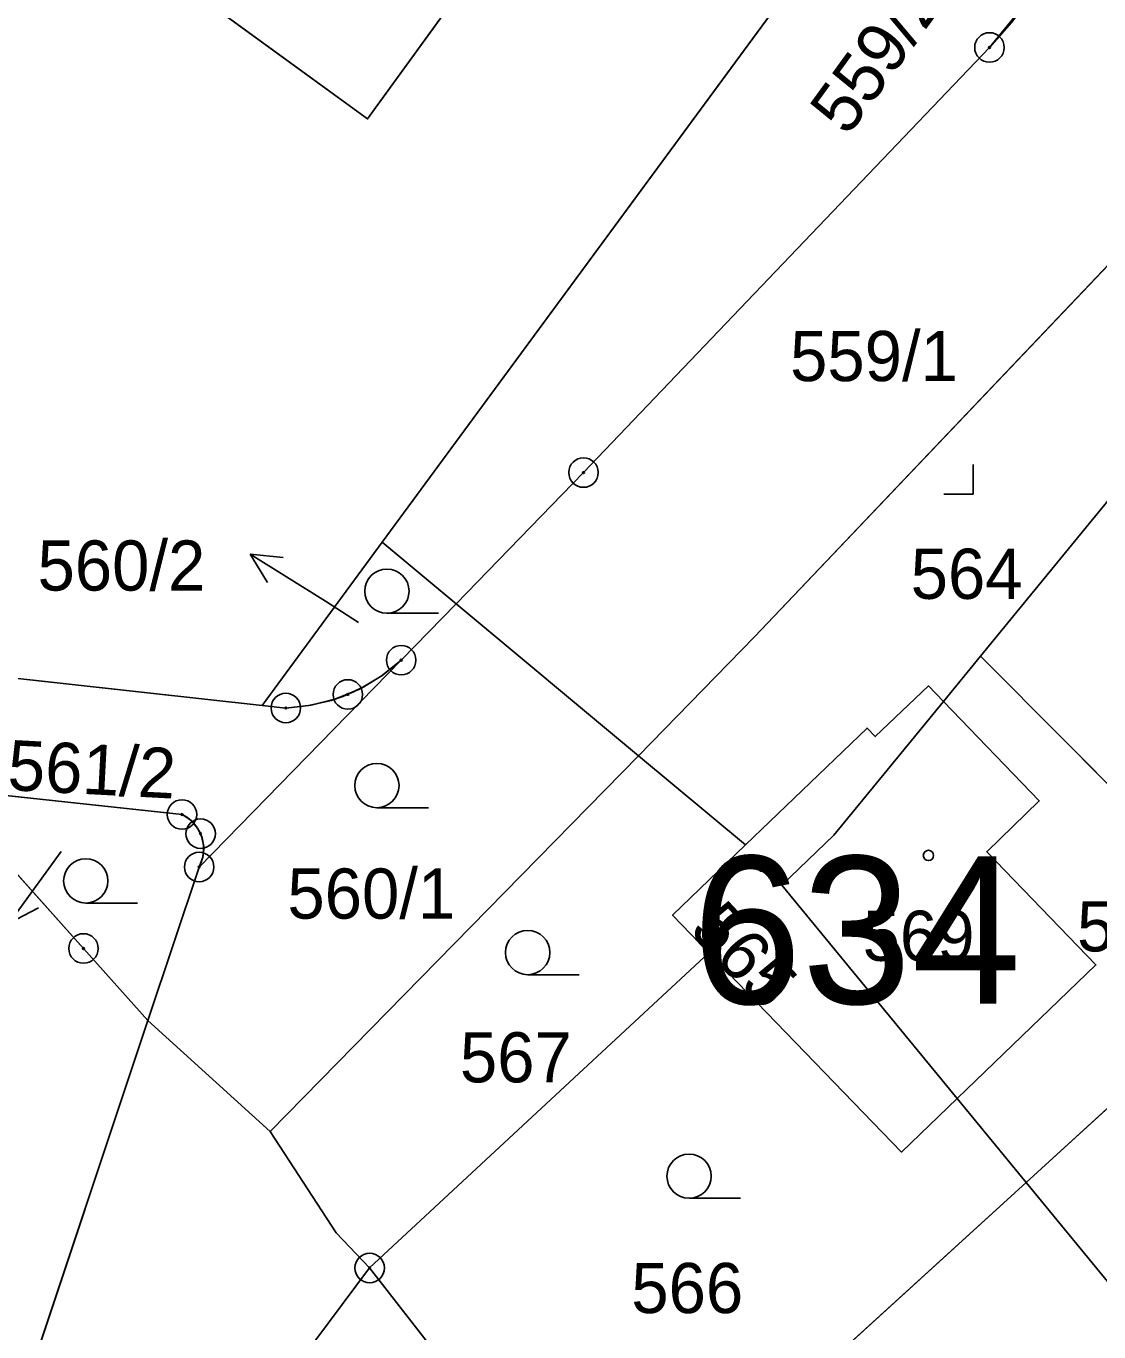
# Model space of a CAD drawing. Extents: x -689422 to -685210, y -987725 to -982160.
# Drawn here: x -687405.87 to -687369.51, y -985440.02 to -985395.76 of the extents above; entities that cross this region are included whole.
import ezdxf

# ---------------------------------------------------------------- set-up
doc = ezdxf.new("R2010")
doc.units = 0
for name, color, linetype in [('KN_Budovy', 7, 'Continuous'), ('KN_Budovy_cisla_domovni', 7, 'Continuous'), ('KN_Hranice_parcel', 7, 'Continuous'), ('KN_Parcelni cisla', 7, 'Continuous'), ('KN_Parcelni cisla_sipky', 7, 'Continuous'), ('KN_Polygon parcely', 7, 'Continuous'), ('KN_POZEMKY_OSTATNI PLOCHA', 7, 'Continuous'), ('KN_POZEMKY_TTP', 7, 'Continuous'), ('KN_POZEMKY_ZAHRADA', 7, 'Continuous'), ('KN_POZEMKY_ZASTAVENA PLOCHA', 7, 'Continuous'), ('KN_VYUZITI_13_zastavena plocha_zboreniste', 7, 'Continuous'), ('KN_VYUZITI_17_ostatni plocha_ostatni komunikace', 7, 'Continuous'), ('KN_VYUZITI_26_ostatni plocha_jina plocha', 7, 'Continuous'), ('KN_VYUZITI_27_ostatni plocha_neplodna puda', 7, 'Continuous'), ('KN_Značky bodu BP', 7, 'Continuous'), ('KN_Značky budov', 7, 'Continuous'), ('KN_Značky kultur', 7, 'Continuous')]:
    doc.layers.add(name, color=color, linetype=linetype)

msp = doc.modelspace()

# ---------------------------------------------------------------- linework, layer by layer
at = {"layer": 'KN_Budovy'}
for points in [[(-687387.91, -985390.08), (-687418.81, -985367.59), (-687425.23, -985376.41), (-687394.3, -985398.9)], [(-687369.61, -985427.58), (-687373.31, -985423.74), (-687371.53, -985422.02), (-687374.78, -985418.65), (-687375.29, -985418.12), (-687377.09, -985419.84), (-687377.37, -985419.55), (-687381.49, -985423.51), (-687383.96, -985425.89), (-687382.73, -985427.17), (-687376.2, -985433.92), (-687374.31, -985432.11)]]:
    msp.add_lwpolyline(points, close=True, dxfattribs=at)
at = {"layer": 'KN_Hranice_parcel'}
for p, q in [((-687373.64, -985385.83), (-687393.8, -985413.25)), ((-687373.22, -985396.48), (-687386.98, -985410.89)), ((-687386.98, -985410.89), (-687391.3, -985415.34)), ((-687393.8, -985413.25), (-687397.87, -985418.78)), ((-687393.8, -985413.25), (-687391.3, -985415.34)), ((-687391.3, -985415.34), (-687393.16, -985417.25)), ((-687391.3, -985415.34), (-687385.12, -985420.49)), ((-687381.18, -985416.46), (-687385.12, -985420.49)), ((-687415.88, -985416.8), (-687397.87, -985418.78)), ((-687374.78, -985418.65), (-687373.52, -985417.11)), ((-687393.16, -985417.25), (-687400.01, -985424.26)), ((-687397.87, -985418.78), (-687397.07, -985418.87)), ((-687381.49, -985423.51), (-687377.37, -985419.55)), ((-687385.12, -985420.49), (-687397.6, -985433.22)), ((-687385.12, -985420.49), (-687381.49, -985423.51)), ((-687408.78, -985421.6), (-687400.59, -985422.48)), ((-687383.96, -985425.89), (-687381.49, -985423.51)), ((-687400.01, -985424.26), (-687401.75, -985429.46)), ((-687382.73, -985427.17), (-687383.96, -985425.89)), ((-687394.23, -985437.85), (-687382.73, -985427.17)), ((-687363.5, -985427.21), (-687371.98, -985434.95)), ((-687401.75, -985429.46), (-687397.6, -985433.22)), ((-687371.98, -985434.95), (-687374.31, -985432.11)), ((-687371.98, -985434.95), (-687386.31, -985448.01)), ((-687371.98, -985434.95), (-687368.8, -985438.82)), ((-687394.23, -985437.85), (-687396.09, -985440.33)), ((-687386.31, -985448.01), (-687394.23, -985437.85))]:
    msp.add_line(p, q, dxfattribs=at)
for points in [[(-687418.81, -985367.59), (-687387.91, -985390.08), (-687394.3, -985398.9), (-687425.23, -985376.41), (-687418.81, -985367.59)], [(-687369.66, -985388.65), (-687369.802, -985389.769), (-687370.043, -985390.871), (-687370.381, -985391.948), (-687370.707, -985392.758), (-687371.209, -985393.769), (-687371.798, -985394.731), (-687372.47, -985395.637), (-687373.22, -985396.48)], [(-687360.28, -985403.43), (-687363.69, -985398.06), (-687381.18, -985416.46)], [(-687373.52, -985417.11), (-687369.41, -985412.1), (-687365.09, -985406.85), (-687360.28, -985403.43)], [(-687373.52, -985417.11), (-687370.68, -985419.97), (-687363.5, -985427.21)], [(-687397.07, -985418.87), (-687396.293, -985418.79), (-687395.533, -985418.611), (-687395.141, -985418.478), (-687394.43, -985418.154), (-687393.766, -985417.743), (-687393.16, -985417.25)], [(-687377.37, -985419.55), (-687377.09, -985419.84), (-687375.29, -985418.12), (-687374.78, -985418.65)], [(-687374.31, -985432.11), (-687380.26, -985424.87), (-687378.5, -985423.18), (-687374.78, -985418.65)], [(-687374.78, -985418.65), (-687371.53, -985422.02), (-687373.31, -985423.74), (-687369.61, -985427.58), (-687374.31, -985432.11)], [(-687401.75, -985429.46), (-687403.93, -985427.02), (-687408.78, -985421.6)], [(-687400.59, -985422.48), (-687400.29, -985422.677), (-687400.056, -985422.95), (-687399.927, -985423.215), (-687399.856, -985423.566), (-687399.884, -985423.924), (-687400.01, -985424.26)], [(-687382.73, -985427.17), (-687376.2, -985433.92), (-687374.31, -985432.11)], [(-687423.04, -985468), (-687413.2, -985453.71), (-687405.99, -985442.19), (-687401.75, -985429.46)], [(-687397.6, -985433.22), (-687395.37, -985436.66), (-687394.23, -985437.85)]]:
    msp.add_lwpolyline(points, dxfattribs=at)
at = {"layer": 'KN_Parcelni cisla_sipky'}
for p, q in [((-687395.73, -985415.25), (-687398.275, -985413.66)), ((-687398.275, -985413.66), (-687397.16, -985413.766)), ((-687398.275, -985413.66), (-687397.691, -985414.615)), ((-687394.61, -985415.97), (-687395.73, -985415.25)), ((-687404.69, -985423.73), (-687406.454, -985426.158)), ((-687406.454, -985426.158), (-687405.46, -985425.642))]:
    msp.add_line(p, q, dxfattribs=at)
at = {"layer": 'KN_Polygon parcely'}
for points in [[(-687393.8, -985413.25), (-687373.64, -985385.83), (-687418.78, -985353.89), (-687433.81, -985373.74), (-687446.58, -985390.53), (-687415.88, -985416.8), (-687397.87, -985418.78)], [(-687418.81, -985367.59), (-687387.91, -985390.08), (-687394.3, -985398.9), (-687425.23, -985376.41)], [(-687418.81, -985367.59), (-687425.23, -985376.41), (-687394.3, -985398.9), (-687387.91, -985390.08)], [(-687373.64, -985385.83), (-687393.8, -985413.25), (-687391.3, -985415.34), (-687386.98, -985410.89), (-687373.22, -985396.48), (-687372.47, -985395.637), (-687371.798, -985394.731), (-687371.208, -985393.769), (-687370.812, -985392.991), (-687370.38, -985391.948), (-687370.043, -985390.872), (-687369.802, -985389.769), (-687369.66, -985388.65)], [(-687386.98, -985410.89), (-687391.3, -985415.34), (-687385.12, -985420.49), (-687381.18, -985416.46), (-687363.69, -985398.06), (-687360.28, -985403.43), (-687359.67, -985397.78), (-687364.26, -985393.59), (-687369.66, -985388.65), (-687369.802, -985389.769), (-687370.043, -985390.871), (-687370.381, -985391.948), (-687370.707, -985392.758), (-687371.209, -985393.769), (-687371.798, -985394.731), (-687372.47, -985395.637), (-687373.22, -985396.48)], [(-687363.69, -985398.06), (-687381.18, -985416.46), (-687385.12, -985420.49), (-687381.49, -985423.51), (-687377.37, -985419.55), (-687377.09, -985419.84), (-687375.29, -985418.12), (-687374.78, -985418.65), (-687373.52, -985417.11), (-687369.41, -985412.1), (-687365.09, -985406.85), (-687360.28, -985403.43)], [(-687373.52, -985417.11), (-687370.68, -985419.97), (-687363.5, -985427.21), (-687351.32, -985414.36), (-687352.84, -985412.5), (-687360.28, -985403.43), (-687365.09, -985406.85), (-687369.41, -985412.1)], [(-687393.8, -985413.25), (-687397.87, -985418.78), (-687397.07, -985418.87), (-687396.293, -985418.79), (-687395.533, -985418.611), (-687395.141, -985418.478), (-687394.43, -985418.154), (-687393.766, -985417.743), (-687393.16, -985417.25), (-687391.3, -985415.34)], [(-687393.16, -985417.25), (-687400.01, -985424.26), (-687401.75, -985429.46), (-687397.6, -985433.22), (-687385.12, -985420.49), (-687391.3, -985415.34)], [(-687410.49, -985421.41), (-687408.78, -985421.6), (-687400.59, -985422.48), (-687400.29, -985422.677), (-687400.056, -985422.95), (-687399.927, -985423.215), (-687399.856, -985423.566), (-687399.884, -985423.924), (-687400.01, -985424.26), (-687393.16, -985417.25), (-687393.766, -985417.743), (-687394.43, -985418.154), (-687394.802, -985418.337), (-687395.533, -985418.612), (-687396.293, -985418.79), (-687397.07, -985418.87), (-687397.87, -985418.78), (-687415.88, -985416.8)], [(-687369.61, -985427.58), (-687374.31, -985432.11), (-687371.98, -985434.95), (-687363.5, -985427.21), (-687370.68, -985419.97), (-687373.52, -985417.11), (-687374.78, -985418.65), (-687371.53, -985422.02), (-687373.31, -985423.74)], [(-687374.31, -985432.11), (-687380.26, -985424.87), (-687378.5, -985423.18), (-687374.78, -985418.65), (-687375.29, -985418.12), (-687377.09, -985419.84), (-687377.37, -985419.55), (-687381.49, -985423.51), (-687383.96, -985425.89), (-687382.73, -985427.17), (-687376.2, -985433.92)], [(-687374.78, -985418.65), (-687378.5, -985423.18), (-687380.26, -985424.87), (-687374.31, -985432.11), (-687369.61, -985427.58), (-687373.31, -985423.74), (-687371.53, -985422.02)], [(-687395.37, -985436.66), (-687394.23, -985437.85), (-687382.73, -985427.17), (-687383.96, -985425.89), (-687381.49, -985423.51), (-687385.12, -985420.49), (-687397.6, -985433.22)], [(-687436.74, -985457.25), (-687423.04, -985468), (-687413.2, -985453.71), (-687405.99, -985442.19), (-687401.75, -985429.46), (-687403.93, -985427.02), (-687408.78, -985421.6), (-687409.38, -985422.36), (-687419.04, -985434.58)], [(-687401.75, -985429.46), (-687400.01, -985424.26), (-687399.884, -985423.924), (-687399.855, -985423.566), (-687399.907, -985423.276), (-687400.056, -985422.95), (-687400.29, -985422.677), (-687400.59, -985422.48), (-687408.78, -985421.6), (-687403.93, -985427.02)], [(-687374.31, -985432.11), (-687376.2, -985433.92), (-687382.73, -985427.17), (-687394.23, -985437.85), (-687386.31, -985448.01), (-687371.98, -985434.95)], [(-687363.5, -985427.21), (-687371.98, -985434.95), (-687368.8, -985438.82), (-687367.07, -985437.36), (-687363.49, -985434.34), (-687358.19, -985430.18)], [(-687401.75, -985429.46), (-687405.99, -985442.19), (-687413.2, -985453.71), (-687423.04, -985468), (-687437.49, -985488.98), (-687445.36, -985493.6), (-687454.19, -985491.29), (-687459.79, -985486.64), (-687466.58, -985491.4), (-687461.69, -985496.44), (-687454.73, -985501.49), (-687444.21, -985509.12), (-687431.9, -985490.56), (-687429.6, -985487.11), (-687417.65, -985469.16), (-687408, -985456.17), (-687396.09, -985440.33), (-687394.23, -985437.85), (-687395.37, -985436.66), (-687397.6, -985433.22)], [(-687362.36, -985446.12), (-687363.16, -985445.22), (-687368.8, -985438.82), (-687371.98, -985434.95), (-687386.31, -985448.01), (-687378.42, -985459.5)], [(-687386.31, -985448.01), (-687394.23, -985437.85), (-687396.09, -985440.33), (-687363.85, -985484.21), (-687361.68, -985482.54), (-687378.42, -985459.5)]]:
    msp.add_lwpolyline(points, close=True, dxfattribs=at)
at = {"layer": 'KN_POZEMKY_OSTATNI PLOCHA'}
for p, q in [((-687393.8, -985413.25), (-687373.64, -985385.83)), ((-687373.22, -985396.48), (-687371.834, -985394.784)), ((-687371.834, -985394.784), (-687373.22, -985396.48)), ((-687386.98, -985410.89), (-687373.22, -985396.48)), ((-687373.22, -985396.48), (-687386.98, -985410.89)), ((-687373.22, -985396.48), (-687373.22, -985396.48)), ((-687363.69, -985398.06), (-687381.18, -985416.46)), ((-687391.3, -985415.34), (-687386.98, -985410.89)), ((-687386.98, -985410.89), (-687391.3, -985415.34)), ((-687391.3, -985415.34), (-687393.8, -985413.25)), ((-687385.12, -985420.49), (-687391.3, -985415.34)), ((-687381.18, -985416.46), (-687385.12, -985420.49)), ((-687374.78, -985418.65), (-687373.52, -985417.11)), ((-687373.52, -985417.11), (-687370.68, -985419.97)), ((-687371.53, -985422.02), (-687374.78, -985418.65)), ((-687370.68, -985419.97), (-687363.5, -985427.21)), ((-687373.31, -985423.74), (-687371.53, -985422.02)), ((-687369.61, -985427.58), (-687373.31, -985423.74)), ((-687371.98, -985434.95), (-687363.5, -985427.21)), ((-687363.5, -985427.21), (-687371.98, -985434.95)), ((-687374.31, -985432.11), (-687369.61, -985427.58)), ((-687371.98, -985434.95), (-687374.31, -985432.11)), ((-687368.8, -985438.82), (-687371.98, -985434.95)), ((-687396.09, -985440.33), (-687394.23, -985437.85)), ((-687394.23, -985437.85), (-687386.31, -985448.01))]:
    msp.add_line(p, q, dxfattribs=at)
at = {"layer": 'KN_POZEMKY_TTP'}
for p, q in [((-687408.78, -985421.6), (-687403.93, -985427.02)), ((-687403.93, -985427.02), (-687401.75, -985429.46)), ((-687401.75, -985429.46), (-687405.99, -985442.19)), ((-687405.99, -985442.19), (-687401.75, -985429.46)), ((-687401.75, -985429.46), (-687397.6, -985433.22)), ((-687397.6, -985433.22), (-687395.37, -985436.66)), ((-687395.37, -985436.66), (-687394.23, -985437.85)), ((-687394.23, -985437.85), (-687396.09, -985440.33))]:
    msp.add_line(p, q, dxfattribs=at)
at = {"layer": 'KN_POZEMKY_ZAHRADA'}
for p, q in [((-687425.23, -985376.41), (-687394.3, -985398.9)), ((-687373.64, -985385.83), (-687393.8, -985413.25)), ((-687394.3, -985398.9), (-687387.91, -985390.08)), ((-687397.87, -985418.78), (-687393.8, -985413.25)), ((-687393.8, -985413.25), (-687397.87, -985418.78)), ((-687393.8, -985413.25), (-687391.3, -985415.34)), ((-687393.16, -985417.25), (-687391.3, -985415.34)), ((-687391.3, -985415.34), (-687393.16, -985417.25)), ((-687391.3, -985415.34), (-687385.12, -985420.49)), ((-687397.87, -985418.78), (-687415.88, -985416.8)), ((-687415.88, -985416.8), (-687397.87, -985418.78)), ((-687400.01, -985424.26), (-687393.16, -985417.25)), ((-687393.16, -985417.25), (-687400.01, -985424.26)), ((-687393.16, -985417.25), (-687393.834, -985417.791)), ((-687393.834, -985417.791), (-687393.16, -985417.25)), ((-687393.16, -985417.25), (-687393.16, -985417.25)), ((-687393.834, -985417.791), (-687394.577, -985418.231)), ((-687394.577, -985418.231), (-687393.834, -985417.791)), ((-687394.577, -985418.231), (-687395.375, -985418.561)), ((-687395.375, -985418.561), (-687394.577, -985418.231)), ((-687397.07, -985418.87), (-687397.87, -985418.78)), ((-687397.87, -985418.78), (-687397.07, -985418.87)), ((-687396.211, -985418.776), (-687397.07, -985418.87)), ((-687397.07, -985418.87), (-687396.211, -985418.776)), ((-687397.07, -985418.87), (-687397.07, -985418.87)), ((-687395.375, -985418.561), (-687396.211, -985418.776)), ((-687396.211, -985418.776), (-687395.375, -985418.561)), ((-687397.6, -985433.22), (-687385.12, -985420.49)), ((-687385.12, -985420.49), (-687397.6, -985433.22)), ((-687385.12, -985420.49), (-687381.49, -985423.51)), ((-687400.59, -985422.48), (-687408.78, -985421.6)), ((-687408.78, -985421.6), (-687400.59, -985422.48)), ((-687403.93, -985427.02), (-687408.78, -985421.6)), ((-687400.409, -985422.585), (-687400.59, -985422.48)), ((-687400.59, -985422.48), (-687400.59, -985422.48)), ((-687400.59, -985422.48), (-687400.409, -985422.585)), ((-687400.247, -985422.717), (-687400.409, -985422.585)), ((-687400.409, -985422.585), (-687400.247, -985422.717)), ((-687400.108, -985422.874), (-687400.247, -985422.717)), ((-687400.247, -985422.717), (-687400.108, -985422.874)), ((-687399.997, -985423.052), (-687400.108, -985422.874)), ((-687400.108, -985422.874), (-687399.997, -985423.052)), ((-687399.916, -985423.245), (-687399.997, -985423.052)), ((-687399.997, -985423.052), (-687399.916, -985423.245)), ((-687399.868, -985423.449), (-687399.916, -985423.245)), ((-687399.916, -985423.245), (-687399.868, -985423.449)), ((-687399.872, -985423.866), (-687399.853, -985423.658)), ((-687399.853, -985423.658), (-687399.872, -985423.866)), ((-687399.853, -985423.658), (-687399.868, -985423.449)), ((-687399.868, -985423.449), (-687399.853, -985423.658)), ((-687381.49, -985423.51), (-687383.96, -985425.89)), ((-687400.01, -985424.26), (-687399.925, -985424.069)), ((-687399.925, -985424.069), (-687400.01, -985424.26)), ((-687399.925, -985424.069), (-687399.872, -985423.866)), ((-687399.872, -985423.866), (-687399.925, -985424.069)), ((-687401.75, -985429.46), (-687400.01, -985424.26)), ((-687400.01, -985424.26), (-687401.75, -985429.46)), ((-687400.01, -985424.26), (-687400.01, -985424.26)), ((-687383.96, -985425.89), (-687382.73, -985427.17)), ((-687401.75, -985429.46), (-687403.93, -985427.02)), ((-687394.23, -985437.85), (-687382.73, -985427.17)), ((-687382.73, -985427.17), (-687394.23, -985437.85)), ((-687382.73, -985427.17), (-687376.2, -985433.92)), ((-687397.6, -985433.22), (-687401.75, -985429.46)), ((-687376.2, -985433.92), (-687374.31, -985432.11)), ((-687374.31, -985432.11), (-687371.98, -985434.95)), ((-687395.37, -985436.66), (-687397.6, -985433.22)), ((-687371.98, -985434.95), (-687386.31, -985448.01)), ((-687386.31, -985448.01), (-687371.98, -985434.95)), ((-687371.98, -985434.95), (-687368.8, -985438.82)), ((-687394.23, -985437.85), (-687395.37, -985436.66)), ((-687386.31, -985448.01), (-687394.23, -985437.85))]:
    msp.add_line(p, q, dxfattribs=at)
at = {"layer": 'KN_POZEMKY_ZASTAVENA PLOCHA'}
for p, q in [((-687394.3, -985398.9), (-687425.23, -985376.41)), ((-687387.91, -985390.08), (-687394.3, -985398.9)), ((-687381.18, -985416.46), (-687363.69, -985398.06)), ((-687373.52, -985417.11), (-687369.41, -985412.1)), ((-687369.41, -985412.1), (-687373.52, -985417.11)), ((-687385.12, -985420.49), (-687381.18, -985416.46)), ((-687373.52, -985417.11), (-687374.78, -985418.65)), ((-687370.68, -985419.97), (-687373.52, -985417.11)), ((-687375.29, -985418.12), (-687377.09, -985419.84)), ((-687377.09, -985419.84), (-687375.29, -985418.12)), ((-687374.78, -985418.65), (-687375.29, -985418.12)), ((-687375.29, -985418.12), (-687374.78, -985418.65)), ((-687378.5, -985423.18), (-687374.78, -985418.65)), ((-687374.78, -985418.65), (-687378.5, -985423.18)), ((-687374.78, -985418.65), (-687371.53, -985422.02)), ((-687377.37, -985419.55), (-687381.49, -985423.51)), ((-687381.49, -985423.51), (-687377.37, -985419.55)), ((-687377.09, -985419.84), (-687377.37, -985419.55)), ((-687377.37, -985419.55), (-687377.09, -985419.84)), ((-687363.5, -985427.21), (-687370.68, -985419.97)), ((-687381.49, -985423.51), (-687385.12, -985420.49)), ((-687371.53, -985422.02), (-687373.31, -985423.74)), ((-687380.26, -985424.87), (-687378.5, -985423.18)), ((-687378.5, -985423.18), (-687380.26, -985424.87)), ((-687383.96, -985425.89), (-687381.49, -985423.51)), ((-687373.31, -985423.74), (-687369.61, -985427.58)), ((-687374.31, -985432.11), (-687380.26, -985424.87)), ((-687380.26, -985424.87), (-687374.31, -985432.11)), ((-687382.73, -985427.17), (-687383.96, -985425.89)), ((-687376.2, -985433.92), (-687382.73, -985427.17)), ((-687369.61, -985427.58), (-687374.31, -985432.11)), ((-687374.31, -985432.11), (-687376.2, -985433.92))]:
    msp.add_line(p, q, dxfattribs=at)
at = {"layer": 'KN_VYUZITI_13_zastavena plocha_zboreniste'}
for p, q in [((-687381.18, -985416.46), (-687363.69, -985398.06)), ((-687369.41, -985412.1), (-687373.52, -985417.11)), ((-687385.12, -985420.49), (-687381.18, -985416.46)), ((-687373.52, -985417.11), (-687374.78, -985418.65)), ((-687375.29, -985418.12), (-687377.09, -985419.84)), ((-687374.78, -985418.65), (-687375.29, -985418.12)), ((-687377.37, -985419.55), (-687381.49, -985423.51)), ((-687377.09, -985419.84), (-687377.37, -985419.55)), ((-687381.49, -985423.51), (-687385.12, -985420.49))]:
    msp.add_line(p, q, dxfattribs=at)
at = {"layer": 'KN_VYUZITI_17_ostatni plocha_ostatni komunikace'}
for p, q in [((-687373.22, -985396.48), (-687371.834, -985394.784)), ((-687386.98, -985410.89), (-687373.22, -985396.48)), ((-687363.69, -985398.06), (-687381.18, -985416.46)), ((-687391.3, -985415.34), (-687386.98, -985410.89)), ((-687385.12, -985420.49), (-687391.3, -985415.34)), ((-687381.18, -985416.46), (-687385.12, -985420.49))]:
    msp.add_line(p, q, dxfattribs=at)
at = {"layer": 'KN_VYUZITI_26_ostatni plocha_jina plocha'}
for p, q in [((-687393.8, -985413.25), (-687373.64, -985385.83)), ((-687371.834, -985394.784), (-687373.22, -985396.48)), ((-687373.22, -985396.48), (-687386.98, -985410.89)), ((-687373.22, -985396.48), (-687373.22, -985396.48)), ((-687386.98, -985410.89), (-687391.3, -985415.34)), ((-687391.3, -985415.34), (-687393.8, -985413.25)), ((-687374.78, -985418.65), (-687373.52, -985417.11)), ((-687373.52, -985417.11), (-687370.68, -985419.97)), ((-687371.53, -985422.02), (-687374.78, -985418.65)), ((-687370.68, -985419.97), (-687363.5, -985427.21)), ((-687373.31, -985423.74), (-687371.53, -985422.02)), ((-687369.61, -985427.58), (-687373.31, -985423.74)), ((-687371.98, -985434.95), (-687363.5, -985427.21)), ((-687363.5, -985427.21), (-687371.98, -985434.95)), ((-687374.31, -985432.11), (-687369.61, -985427.58)), ((-687371.98, -985434.95), (-687374.31, -985432.11)), ((-687368.8, -985438.82), (-687371.98, -985434.95))]:
    msp.add_line(p, q, dxfattribs=at)
at = {"layer": 'KN_VYUZITI_27_ostatni plocha_neplodna puda'}
for p, q in [((-687396.09, -985440.33), (-687394.23, -985437.85)), ((-687394.23, -985437.85), (-687386.31, -985448.01))]:
    msp.add_line(p, q, dxfattribs=at)
at = {"layer": 'KN_Značky bodu BP'}
for centre, radius in [((-687373.22, -985396.48), 0.5), ((-687373.22, -985396.48), 0.0303), ((-687386.98, -985410.89), 0.5), ((-687386.98, -985410.89), 0.0303), ((-687393.16, -985417.25), 0.5), ((-687393.16, -985417.25), 0.0303), ((-687394.97, -985418.41), 0.5), ((-687397.07, -985418.87), 0.5), ((-687394.97, -985418.41), 0.0303), ((-687397.07, -985418.87), 0.0303), ((-687400.59, -985422.48), 0.5), ((-687400.59, -985422.48), 0.0303), ((-687399.96, -985423.13), 0.5), ((-687399.96, -985423.13), 0.0303), ((-687400.01, -985424.26), 0.5), ((-687400.01, -985424.26), 0.0303), ((-687403.93, -985427.02), 0.5), ((-687403.93, -985427.02), 0.0303), ((-687394.23, -985437.85), 0.5), ((-687394.23, -985437.85), 0.0303)]:
    msp.add_circle(centre, radius, dxfattribs=at)
at = {"layer": 'KN_Značky budov'}
for centre in [(-687375.287, -985423.869), (-687380.897, -985424.239)]:
    msp.add_circle(centre, 0.175, dxfattribs=at)
at = {"layer": 'KN_Značky kultur'}
for p, q in [((-687373.77, -985411.62), (-687373.77, -985410.62)), ((-687374.771, -985411.62), (-687373.77, -985411.62)), ((-687393.643, -985415.66), (-687391.893, -985415.66)), ((-687393.983, -985422.25), (-687392.233, -985422.25)), ((-687403.853, -985425.48), (-687402.103, -985425.48)), ((-687388.873, -985427.91), (-687387.123, -985427.91)), ((-687383.403, -985435.49), (-687381.653, -985435.49))]:
    msp.add_line(p, q, dxfattribs=at)
for centre in [(-687393.643, -985414.91), (-687393.983, -985421.5), (-687403.853, -985424.73), (-687388.873, -985427.16), (-687383.403, -985434.74)]:
    msp.add_circle(centre, 0.75, dxfattribs=at)

# ---------------------------------------------------------------- texts
at = {"layer": 'KN_Budovy_cisla_domovni'}
msp.add_text('634', height=5, dxfattribs=at).set_placement((-687383.299, -985428.894))
at = {"layer": 'KN_Parcelni cisla'}
for s, rotation, p in [('559/2', 54, (-687378.031, -985399.528)), ('561/2', 357, (-687406.528, -985421.646)), ('565', 313, (-687383.441, -985426.429))]:
    msp.add_text(s, height=1.7, rotation=rotation, dxfattribs=at).set_placement(p)
for s, p in [('559/1', (-687379.978, -985407.79)), ('560/2', (-687405.488, -985414.89)), ('564', (-687375.89, -985415.17)), ('560/1', (-687397.018, -985426.01)), ('568', (-687370.25, -985427.12)), ('569', (-687377.52, -985427.44)), ('567', (-687391.17, -985431.56)), ('566', (-687385.36, -985439.38))]:
    msp.add_text(s, height=1.7, dxfattribs=at).set_placement(p)

doc.saveas('drawing.dxf')
